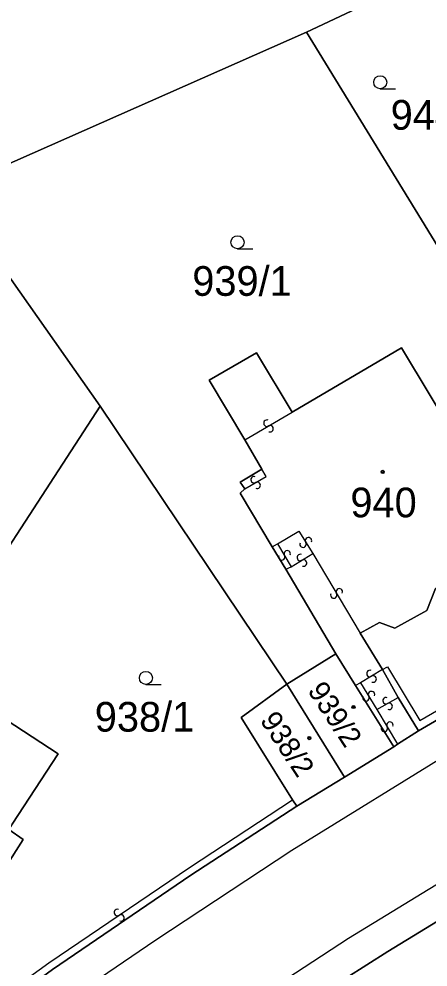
# Model space of a CAD drawing. Extents: x -600309 to -598967, y -1161267 to -1160292.
# Drawn here: x -599957.8 to -599934.4, y -1160393 to -1160338.7 of the extents above; entities that cross this region are included whole.
import ezdxf

# ---------------------------------------------------------------- set-up
doc = ezdxf.new("R2010")
doc.units = 0
for name, color, linetype in [('Level 1', 7, 'Continuous'), ('Level 13', 7, 'Continuous'), ('Level 3', 7, 'Continuous'), ('Level 4', 7, 'Continuous'), ('Level 5', 7, 'Continuous'), ('Level 60', 7, 'Continuous')]:
    doc.layers.add(name, color=color, linetype=linetype)

msp = doc.modelspace()

# ---------------------------------------------------------------- linework, layer by layer
at = {"layer": 'Level 1'}
for points in [[(-599941.37, -1160339.49), (-599913.67, -1160326.41)], [(-599960.06, -1160347.74), (-599941.37, -1160339.49)], [(-599941.37, -1160339.49), (-599933.14, -1160352.93)], [(-599961.88, -1160348.52), (-599953.18, -1160360.9)], [(-599942.19, -1160361.24), (-599935.95, -1160357.56), (-599929.5, -1160368.28), (-599932.94, -1160370.26), (-599932.75, -1160370.61), (-599934.01, -1160371.34), (-599934.49, -1160372.59), (-599936.32, -1160373.6), (-599937.2, -1160373.28), (-599938.3, -1160373.89)], [(-599944.9, -1160362.82), (-599946.95, -1160359.4), (-599944.23, -1160357.84), (-599942.19, -1160361.24)], [(-599953.18, -1160360.9), (-599962.98, -1160375.98)], [(-599953.18, -1160360.9), (-599942.51, -1160376.82)], [(-599943.94, -1160364.51), (-599944.9, -1160362.82)], [(-599944.9, -1160365.62), (-599945.18, -1160365.24), (-599943.94, -1160364.51)], [(-599943.34, -1160368.95), (-599945.17, -1160365.87), (-599944.9, -1160365.62)], [(-599942.56, -1160370.23), (-599943.34, -1160368.95)], [(-599942.56, -1160370.23), (-599939.71, -1160375.08)], [(-599923.95, -1160373.15), (-599929.42, -1160376.24), (-599934.97, -1160379.49)], [(-599938.3, -1160373.89), (-599937.04, -1160375.98)], [(-599942.51, -1160376.82), (-599939.71, -1160375.08)], [(-599938.57, -1160376.89), (-599939.71, -1160375.08)], [(-599962.98, -1160375.98), (-599955.58, -1160380.8), (-599958.2, -1160384.83)], [(-599937.04, -1160375.98), (-599936.13, -1160377.57)], [(-599942.51, -1160376.82), (-599945.12, -1160378.72), (-599942.17, -1160383.43)], [(-599939.21, -1160382.13), (-599942.51, -1160376.82)], [(-599938.57, -1160376.89), (-599936.39, -1160380.4)], [(-599936.13, -1160377.57), (-599934.97, -1160379.49)], [(-599934.97, -1160379.49), (-599936.18, -1160380.24)], [(-599936.18, -1160380.24), (-599936.39, -1160380.4)], [(-599936.39, -1160380.4), (-599939.21, -1160382.13)], [(-599939.21, -1160382.13), (-599941.94, -1160383.8)], [(-599952.98, -1160410.97), (-599953.65, -1160409.89), (-599953.98, -1160409.15), (-599954.28, -1160407.95), (-599954.32, -1160406.8), (-599954.17, -1160405.72), (-599953.78, -1160404.56), (-599953.21, -1160403.53), (-599952.56, -1160402.71), (-599951.86, -1160402.11), (-599945.14, -1160397.46), (-599936.73, -1160392.11), (-599929.58, -1160387.74), (-599921.24, -1160382.98)], [(-599942.17, -1160383.43), (-599941.94, -1160383.8)], [(-599941.94, -1160383.8), (-599947.99, -1160387.75), (-599955.91, -1160393.14), (-599962.84, -1160398.22), (-599963.41, -1160398.56), (-599964.02, -1160398.82), (-599964.69, -1160399.01), (-599965.35, -1160399.1), (-599966.07, -1160399.11), (-599966.77, -1160399.01), (-599967.44, -1160398.83), (-599968.2, -1160398.49)], [(-599958.2, -1160384.83), (-599958.4, -1160385.14), (-599957.58, -1160385.71), (-599959.52, -1160388.73), (-599960.4, -1160388.19), (-599963.41, -1160392.85), (-599968.05, -1160389.83)]]:
    msp.add_lwpolyline(points, dxfattribs=at)
at = {"layer": 'Level 13'}
for centre, start, end in [((-599943.641, -1160361.87), 67.616, 299.714), ((-599943.458, -1160362.189), 247.4016, 119.9916), ((-599944.379, -1160365.109), 66.8641, 298.9621), ((-599944.2, -1160365.431), 246.6496, 119.2396), ((-599941.263, -1160368.603), 339.4977, 211.5957), ((-599941.576, -1160368.797), 159.2833, 31.8733), ((-599942.799, -1160369.533), 157.6047, 30.1947), ((-599942.48, -1160369.348), 337.8192, 209.9172), ((-599941.733, -1160369.561), 68.3365, 300.4345), ((-599941.546, -1160369.878), 248.122, 120.712), ((-599939.819, -1160371.713), 157.9365, 30.5265), ((-599939.501, -1160371.527), 338.1509, 210.2489), ((-599937.754, -1160376.202), 68.122, 300.712), ((-599937.567, -1160376.519), 248.3365, 120.4345), ((-599937.978, -1160377.594), 158.2859, 30.8759), ((-599937.661, -1160377.406), 338.5003, 210.5983), ((-599936.83, -1160377.759), 67.0172, 299.1152), ((-599936.65, -1160378.08), 246.8027, 119.3927), ((-599936.928, -1160379.344), 158.0792, 30.6692), ((-599936.611, -1160379.157), 338.2937, 210.3917), ((-599952.192, -1160389.886), 71.5045, 303.6025), ((-599951.987, -1160390.193), 251.2901, 123.8801)]:
    msp.add_arc(centre, 0.184, start, end, dxfattribs=at)
at = {"layer": 'Level 3'}
for points in [[(-599816.09, -1160341.47), (-599817.89, -1160340.56), (-599845.97, -1160348.15), (-599866.04, -1160355.08), (-599882.93, -1160361.83), (-599898.41, -1160368.9), (-599903.99, -1160371.66), (-599917.11, -1160378.5), (-599929.78, -1160385.74), (-599938.98, -1160391.38), (-599946.59, -1160396.35), (-599955.6, -1160403.24), (-599957.39, -1160405.83), (-599957.66, -1160407.13)], [(-599899.14, -1160360.13), (-599900.24, -1160362.89), (-599919.3, -1160372.78), (-599932.71, -1160380.45), (-599942.21, -1160386.33), (-599950.05, -1160391.5), (-599957.16, -1160396.36), (-599963.39, -1160401.08), (-599964.48, -1160401.54)], [(-599944.9, -1160362.82), (-599942.19, -1160361.24)], [(-599944.9, -1160365.62), (-599943.68, -1160364.93), (-599943.94, -1160364.51)], [(-599943.03, -1160368.78), (-599941.82, -1160368.05), (-599941.01, -1160369.34)], [(-599943.34, -1160368.95), (-599943.03, -1160368.78)], [(-599943.03, -1160368.78), (-599942.26, -1160370.09)], [(-599942.26, -1160370.09), (-599941.01, -1160369.34)], [(-599941.01, -1160369.34), (-599938.3, -1160373.89)], [(-599942.56, -1160370.23), (-599942.26, -1160370.09)], [(-599937.04, -1160375.98), (-599936.75, -1160375.82), (-599934.9, -1160378.9), (-599929.73, -1160375.89), (-599924.18, -1160372.74)], [(-599937.04, -1160375.98), (-599938.29, -1160376.73)], [(-599938.29, -1160376.73), (-599938.57, -1160376.89)], [(-599938.29, -1160376.73), (-599937.36, -1160378.27)], [(-599937.36, -1160378.27), (-599936.13, -1160377.57)], [(-599937.36, -1160378.27), (-599936.18, -1160380.24)], [(-599973.03, -1160394.89), (-599968, -1160398.19), (-599967.45, -1160398.45), (-599966.77, -1160398.67), (-599966.09, -1160398.76), (-599965.43, -1160398.75), (-599964.79, -1160398.65), (-599964.21, -1160398.47), (-599963.73, -1160398.24), (-599963.03, -1160397.77), (-599956.11, -1160392.76), (-599948.07, -1160387.31), (-599942.17, -1160383.43)]]:
    msp.add_lwpolyline(points, dxfattribs=at)
at = {"layer": 'Level 5'}
for p, q in [((-599937.16, -1160342.73), (-599936.285, -1160342.73)), ((-599945.32, -1160351.89), (-599944.445, -1160351.89)), ((-599950.56, -1160376.83), (-599949.685, -1160376.83))]:
    msp.add_line(p, q, dxfattribs=at)
for centre, radius in [((-599937.16, -1160342.355), 0.375), ((-599945.32, -1160351.515), 0.375), ((-599937.02, -1160364.66), 0.09), ((-599937.02, -1160364.66), 0.0521), ((-599950.56, -1160376.455), 0.375), ((-599938.69, -1160378.12), 0.09), ((-599938.69, -1160378.12), 0.0521), ((-599941.22, -1160379.9), 0.09), ((-599941.22, -1160379.9), 0.0521)]:
    msp.add_circle(centre, radius, dxfattribs=at)
at = {"layer": 'Level 60'}
for points in [[(-599960.06, -1160347.74), (-599967, -1160333.27), (-599938.88, -1160320.06), (-599936.25, -1160325.99), (-599935.09, -1160328.76), (-599934.21, -1160330.66), (-599932.88, -1160330.11), (-599932.14, -1160331.73), (-599920.11, -1160326.2), (-599919.71, -1160326), (-599919.88, -1160325.55), (-599915.08, -1160323.39), (-599914.67, -1160323.21), (-599913.3, -1160326.28), (-599913.67, -1160326.41), (-599941.37, -1160339.49)], [(-599933.14, -1160352.93), (-599941.37, -1160339.49), (-599913.67, -1160326.41), (-599912.99, -1160328.2), (-599923.8, -1160333.2), (-599933.89, -1160337.85), (-599928.14, -1160350.54)], [(-599986.23, -1160385.92), (-599961.88, -1160348.52), (-599953.18, -1160360.9), (-599962.98, -1160375.98), (-599963.44, -1160376.7), (-599971.02, -1160371.97), (-599973.51, -1160375.67), (-599974.04, -1160375.37), (-599975.78, -1160378.14), (-599975.09, -1160378.65), (-599978.13, -1160383.22), (-599973.86, -1160386), (-599974.34, -1160386.72), (-599974.14, -1160386.91), (-599973.23, -1160387.51), (-599975.3, -1160390.65), (-599975.91, -1160391.55), (-599976.44, -1160392.35), (-599976.19, -1160392.51), (-599976.5, -1160392.98), (-599986.57, -1160386.39)], [(-599942.51, -1160376.82), (-599939.71, -1160375.08), (-599938.57, -1160376.89), (-599936.39, -1160380.4), (-599939.21, -1160382.13)], [(-599963.44, -1160376.7), (-599962.98, -1160375.98), (-599955.58, -1160380.8), (-599958.2, -1160384.83), (-599958.4, -1160385.14), (-599957.58, -1160385.71), (-599959.52, -1160388.73), (-599960.4, -1160388.19), (-599963.41, -1160392.85), (-599968.05, -1160389.83), (-599968.32, -1160390.3), (-599968.53, -1160390.59), (-599969.7, -1160389.84), (-599971.77, -1160393), (-599972.4, -1160393.94), (-599973.03, -1160394.89), (-599973.22, -1160395.17), (-599974.31, -1160394.42), (-599974.61, -1160394.06), (-599973.96, -1160392.85), (-599973.38, -1160391.97), (-599970.81, -1160388.01), (-599964.74, -1160378.7), (-599963.67, -1160377.05)], [(-599945.12, -1160378.72), (-599942.51, -1160376.82), (-599939.21, -1160382.13), (-599941.94, -1160383.8), (-599942.17, -1160383.43)]]:
    msp.add_lwpolyline(points, close=True, dxfattribs=at)
for points in [[(-599960.06, -1160347.74), (-599941.37, -1160339.49), (-599933.14, -1160352.93)], [(-599962.84, -1160398.22), (-599955.91, -1160393.14), (-599947.99, -1160387.75), (-599941.94, -1160383.8), (-599939.21, -1160382.13), (-599936.39, -1160380.4), (-599936.18, -1160380.24), (-599934.97, -1160379.49), (-599929.42, -1160376.24), (-599923.95, -1160373.15), (-599921.49, -1160371.83), (-599921.2, -1160371.67), (-599918.9, -1160370.46), (-599901.28, -1160361.05), (-599899.14, -1160360.13), (-599887.6, -1160355.21), (-599884.88, -1160354.05), (-599877.81, -1160351.01), (-599871.03, -1160348.4), (-599865.41, -1160346.31)], [(-599929.5, -1160368.28), (-599935.95, -1160357.56), (-599942.19, -1160361.24), (-599944.23, -1160357.84), (-599946.95, -1160359.4), (-599944.9, -1160362.82), (-599943.94, -1160364.51), (-599945.18, -1160365.24), (-599944.9, -1160365.62), (-599945.17, -1160365.87), (-599943.34, -1160368.95), (-599942.56, -1160370.23), (-599939.71, -1160375.08), (-599942.51, -1160376.82), (-599953.18, -1160360.9), (-599961.88, -1160348.52)], [(-599934.01, -1160371.34), (-599934.49, -1160372.59), (-599936.32, -1160373.6), (-599937.2, -1160373.28), (-599938.3, -1160373.89), (-599937.04, -1160375.98), (-599936.13, -1160377.57), (-599934.97, -1160379.49), (-599936.18, -1160380.24), (-599936.39, -1160380.4), (-599938.57, -1160376.89), (-599939.71, -1160375.08), (-599942.56, -1160370.23), (-599943.34, -1160368.95), (-599945.17, -1160365.87), (-599944.9, -1160365.62), (-599945.18, -1160365.24), (-599943.94, -1160364.51), (-599944.9, -1160362.82), (-599946.95, -1160359.4), (-599944.23, -1160357.84), (-599942.19, -1160361.24), (-599935.95, -1160357.56), (-599929.5, -1160368.28)], [(-599958.2, -1160384.83), (-599955.58, -1160380.8), (-599962.98, -1160375.98), (-599953.18, -1160360.9), (-599942.51, -1160376.82), (-599945.12, -1160378.72), (-599942.17, -1160383.43), (-599941.94, -1160383.8), (-599947.99, -1160387.75), (-599955.91, -1160393.14), (-599962.84, -1160398.22)], [(-599896.03, -1160369.98), (-599903.52, -1160373.42), (-599907.48, -1160375.43), (-599912.88, -1160378.34), (-599916.55, -1160380.44), (-599918.27, -1160381.38), (-599921.24, -1160382.98), (-599929.58, -1160387.74), (-599936.73, -1160392.11), (-599945.14, -1160397.46), (-599951.86, -1160402.11), (-599952.56, -1160402.71), (-599953.21, -1160403.53), (-599953.78, -1160404.56), (-599954.17, -1160405.72), (-599954.32, -1160406.8), (-599954.28, -1160407.95), (-599953.98, -1160409.15), (-599953.65, -1160409.89), (-599952.98, -1160410.97), (-599957.66, -1160407.13), (-599964.48, -1160401.54)], [(-599929.42, -1160376.24), (-599934.97, -1160379.49), (-599936.13, -1160377.57), (-599937.04, -1160375.98), (-599938.3, -1160373.89), (-599937.2, -1160373.28), (-599936.32, -1160373.6), (-599934.49, -1160372.59), (-599934.01, -1160371.34)], [(-599945.14, -1160397.46), (-599936.73, -1160392.11), (-599929.58, -1160387.74), (-599921.24, -1160382.98), (-599920.91, -1160383.38), (-599918.02, -1160387.22), (-599914.82, -1160391.56), (-599912.23, -1160389.64), (-599915.44, -1160385.28), (-599918.03, -1160381.76), (-599918.27, -1160381.38), (-599916.55, -1160380.44), (-599916.33, -1160380.78), (-599910.01, -1160390.23), (-599927.62, -1160404.04)], [(-599959.52, -1160388.73), (-599957.58, -1160385.71), (-599958.4, -1160385.14)]]:
    msp.add_lwpolyline(points, dxfattribs=at)

# ---------------------------------------------------------------- texts
at = {"layer": 'Level 4'}
for s, p in [('944', (-599936.564, -1160345.07)), ('939/1', (-599947.909, -1160354.58)), ('940', (-599938.868, -1160367.26)), ('938/1', (-599953.483, -1160379.53))]:
    msp.add_text(s, height=1.7, dxfattribs=at).set_placement(p)
for s, p in [('939/2', (-599941.35, -1160377.177)), ('938/2', (-599944.069, -1160378.883))]:
    msp.add_text(s, height=1.2, rotation=303.3, dxfattribs=at).set_placement(p)

doc.saveas('drawing.dxf')
